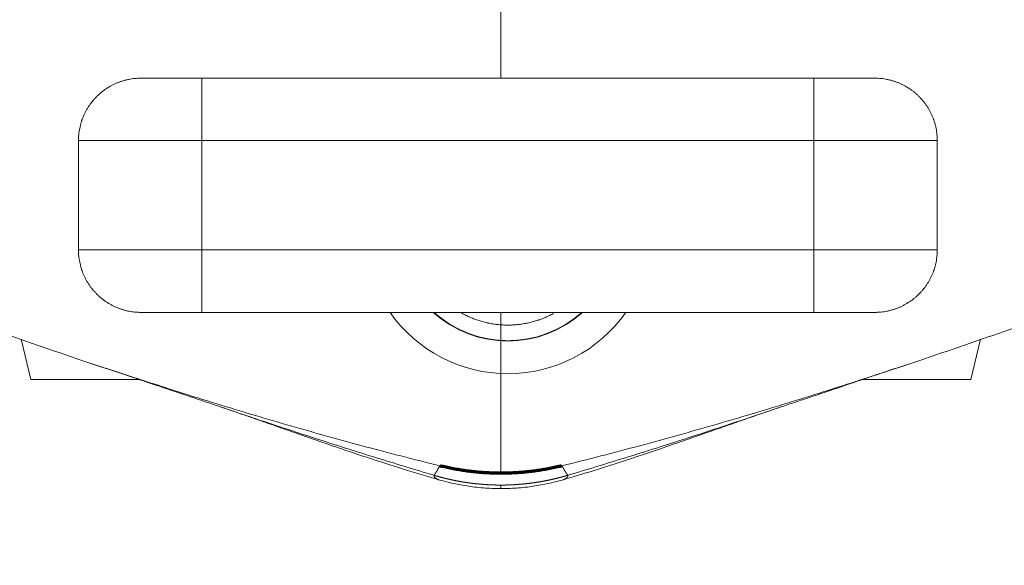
# Model space of a CAD drawing. Header units: millimetres. Extents: x 0 to 594, y 0 to 420.
# Tile 625 of 656: x 482 to 514, y 103 to 120. Entities that reach past the tile are written whole.
import ezdxf

# ---------------------------------------------------------------- set-up
doc = ezdxf.new("R2010")
doc.units = ezdxf.units.MM
doc.layers.add('1', color=7, linetype='Continuous', true_color=0xffffff)
doc.styles.add('Arial Unicode MS', font='txt')
doc.dimstyles.get("Standard").update_dxf_attribs({"dimtxt": 0.18, "dimasz": 0.18, "dimexe": 0.18, "dimexo": 0.0625, "dimgap": 0.09, "dimtad": 0, "dimtih": 1, "dimtoh": 1, "dimdec": 4, "dimzin": 0, "dimdsep": 46, "dimtxsty": 'Standard', "dimcen": 0.09, "dimadec": 0, "dimazin": 0, "dimtfac": 1, "dimtdec": 4, "dimtofl": 0, "dimtmove": 0, "dimatfit": 3, "dimfxl": 0, "dimtolj": 1, "dimtzin": 0, "dimarcsym": 0})

# ---------------------------------------------------------------- blocks, each defined once
blk = doc.blocks.new('_U3')
at = {"layer": '1', "color": 18, "lineweight": 13}
for p, q in [((470.496, 121.008), (470.496, 90.142)), ((525.13, 121.008), (525.13, 90.142)), ((470.496, 92.142), (487.161, 92.142)), ((525.13, 92.142), (508.465, 92.142))]:
    blk.add_line(p, q, dxfattribs=at)
at = {"layer": '1', "color": 18}
for points in [[(470.496, 92.142), (473.996, 93.079), (473.996, 91.204)], [(525.13, 92.142), (521.63, 91.204), (521.63, 93.079)]]:
    blk.add_solid(points, dxfattribs=at)
at = {"layer": '1', "color": 18, "linetype": 'Continuous', "lineweight": 13, "char_height": 2.5, "attachment_point": 7, "line_spacing_factor": 1.047437, "style": 'Arial Unicode MS'}
for s, insert in [('\\fArial Unicode MS|b0|i0;\\W1.0000;1.09', (488.793, 90.259)), ('\\fArial Unicode MS|b0|i0;\\W1.0000;CTRS', (497.841, 90.259)), ('\\fArial Unicode MS|b0|i0;\\W1.0000;AFT TIE DOWNS', (484.455, 85.214))]:
    blk.add_mtext(s, dxfattribs=dict(at, insert=insert))

msp = doc.modelspace()

# ---------------------------------------------------------------- linework, layer by layer
at = {"layer": '1', "color": 155, "linetype": 'Continuous', "lineweight": 18}
for p, q in [((497.813, 130.642), (497.813, 118.244)), ((486.288, 118.244), (488.237, 118.244)), ((488.237, 118.244), (507.837, 118.244)), ((507.837, 118.244), (509.786, 118.244)), ((484.287, 112.744), (484.287, 116.244)), ((511.787, 116.244), (511.787, 112.744)), ((488.237, 110.744), (486.288, 110.744)), ((507.837, 110.744), (488.237, 110.744)), ((497.813, 110.744), (497.813, 105.59)), ((509.786, 110.744), (507.837, 110.744)), ((482.453, 109.891), (482.763, 108.593)), ((513.173, 109.891), (512.863, 108.593)), ((484.43, 109.196), (484.428, 109.189)), ((484.428, 109.189), (485.958, 108.69)), ((509.668, 108.69), (511.198, 109.189)), ((511.198, 109.189), (511.196, 109.196)), ((486.237, 108.593), (482.763, 108.593)), ((509.39, 108.593), (512.863, 108.593)), ((495.816, 105.385), (495.817, 105.385)), ((499.812, 105.386), (499.81, 105.385))]:
    msp.add_line(p, q, dxfattribs=at)
at = {"layer": '1', "color": 155, "linetype": 'Continuous', "lineweight": 13}
for p, q in [((488.237, 118.244), (488.237, 116.244)), ((507.837, 118.244), (507.837, 116.244)), ((484.287, 116.244), (488.237, 116.244)), ((507.837, 116.244), (488.237, 116.244)), ((488.237, 116.244), (488.237, 112.744)), ((511.787, 116.244), (507.837, 116.244)), ((507.837, 112.744), (507.837, 116.244)), ((484.287, 112.744), (488.237, 112.744)), ((488.237, 112.744), (507.837, 112.744)), ((488.237, 110.744), (488.237, 112.744)), ((511.787, 112.744), (507.837, 112.744)), ((507.837, 112.744), (507.837, 110.744))]:
    msp.add_line(p, q, dxfattribs=at)
at = {"layer": '1', "color": 155, "linetype": 'Continuous', "lineweight": 18}
msp.add_arc((498.037, 113.387), 4.608, 215.0044, 324.9956, dxfattribs=at)
at = {"layer": '1', "color": 155, "linetype": 'Continuous', "lineweight": 13}
for radius, start, end in [(3.563, 227.8912, 312.1088), (3.55, 228.1106, 311.8894)]:
    msp.add_arc((498.037, 113.387), radius, start, end, dxfattribs=at)
at = {"layer": '1', "color": 155, "linetype": 'Continuous', "lineweight": 18}
for points, knots in [([(484.287, 116.244), (484.287, 116.277), (484.289, 116.343), (484.296, 116.441), (484.308, 116.538), (484.325, 116.634), (484.346, 116.729), (484.363, 116.792), (484.378, 116.839), (484.385, 116.863), (484.393, 116.886), (484.398, 116.902), (484.401, 116.91), (484.415, 116.949), (484.439, 117.01), (484.478, 117.1), (484.522, 117.187), (484.571, 117.272), (484.623, 117.354), (484.661, 117.408), (484.69, 117.448), (484.7, 117.461), (484.715, 117.48), (484.72, 117.487), (484.73, 117.5), (484.756, 117.532), (484.805, 117.588), (484.872, 117.659), (484.943, 117.726), (485.017, 117.79), (485.094, 117.85), (485.148, 117.888), (485.189, 117.915), (485.202, 117.924), (485.223, 117.937), (485.23, 117.942), (485.244, 117.95), (485.279, 117.972), (485.344, 118.008), (485.431, 118.052), (485.52, 118.092), (485.611, 118.127), (485.704, 118.158), (485.768, 118.175), (485.815, 118.187), (485.831, 118.191), (485.864, 118.199), (485.88, 118.202), (485.928, 118.212), (485.993, 118.223), (486.091, 118.235), (486.156, 118.24), (486.205, 118.242), (486.23, 118.243), (486.259, 118.244), (486.272, 118.244), (486.278, 118.244), (486.28, 118.244), (486.281, 118.244), (486.281, 118.244), (486.281, 118.244), (486.284, 118.244), (486.286, 118.244), (486.288, 118.244)], [0, 0, 0, 0, 0.03125, 0.0625, 0.09375, 0.125, 0.15625, 0.1875, 0.1875, 0.203125, 0.210937, 0.210937, 0.21875, 0.21875, 0.25, 0.28125, 0.3125, 0.34375, 0.375, 0.40625, 0.40625, 0.421875, 0.421875, 0.429687, 0.429687, 0.4375, 0.46875, 0.5, 0.53125, 0.5625, 0.59375, 0.625, 0.625, 0.640625, 0.640625, 0.648437, 0.648437, 0.65625, 0.6875, 0.71875, 0.75, 0.78125, 0.8125, 0.84375, 0.84375, 0.859375, 0.859375, 0.875, 0.875, 0.90625, 0.9375, 0.96875, 0.96875, 0.984375, 0.992187, 0.996094, 0.99707, 0.997559, 0.997803, 0.997803, 0.998047, 0.998047, 1, 1, 1, 1]), ([(509.786, 118.244), (509.788, 118.244), (509.79, 118.244), (509.793, 118.244), (509.793, 118.244), (509.794, 118.244), (509.794, 118.244), (509.796, 118.244), (509.802, 118.244), (509.815, 118.244), (509.844, 118.243), (509.869, 118.242), (509.918, 118.24), (509.983, 118.235), (510.081, 118.223), (510.146, 118.212), (510.194, 118.202), (510.211, 118.199), (510.243, 118.191), (510.259, 118.187), (510.307, 118.175), (510.37, 118.158), (510.463, 118.127), (510.554, 118.092), (510.643, 118.052), (510.731, 118.008), (510.795, 117.972), (510.83, 117.95), (510.844, 117.942), (510.851, 117.937), (510.872, 117.924), (510.886, 117.915), (510.927, 117.888), (510.98, 117.85), (511.057, 117.79), (511.131, 117.726), (511.202, 117.659), (511.27, 117.588), (511.318, 117.532), (511.344, 117.5), (511.354, 117.487), (511.359, 117.48), (511.374, 117.461), (511.384, 117.448), (511.414, 117.408), (511.451, 117.354), (511.504, 117.272), (511.552, 117.187), (511.596, 117.1), (511.635, 117.01), (511.659, 116.949), (511.673, 116.91), (511.676, 116.902), (511.681, 116.886), (511.689, 116.863), (511.696, 116.839), (511.711, 116.792), (511.728, 116.729), (511.75, 116.634), (511.766, 116.538), (511.778, 116.441), (511.785, 116.343), (511.787, 116.277), (511.787, 116.244)], [0, 0, 0, 0, 0.001953, 0.001953, 0.002197, 0.002197, 0.002441, 0.00293, 0.003906, 0.007813, 0.015625, 0.03125, 0.03125, 0.0625, 0.09375, 0.125, 0.125, 0.140625, 0.140625, 0.15625, 0.15625, 0.1875, 0.21875, 0.25, 0.28125, 0.3125, 0.34375, 0.351563, 0.351563, 0.359375, 0.359375, 0.375, 0.375, 0.40625, 0.4375, 0.46875, 0.5, 0.53125, 0.5625, 0.570313, 0.570313, 0.578125, 0.578125, 0.59375, 0.59375, 0.625, 0.65625, 0.6875, 0.71875, 0.75, 0.78125, 0.78125, 0.789063, 0.789063, 0.796875, 0.8125, 0.8125, 0.84375, 0.875, 0.90625, 0.9375, 0.96875, 1, 1, 1, 1]), ([(484.43, 109.196), (483.455, 109.523), (482.482, 109.858), (480.542, 110.542), (479.575, 110.89), (478.127, 111.421), (477.644, 111.599), (476.681, 111.958), (476.2, 112.139), (475.238, 112.504), (474.758, 112.687), (473.798, 113.055), (473.319, 113.24), (471.881, 113.798), (470.924, 114.174), (469.489, 114.74), (469.011, 114.929), (468.055, 115.308), (467.578, 115.498), (466.861, 115.784), (466.622, 115.879), (466.145, 116.07), (465.906, 116.165), (465.19, 116.451), (464.713, 116.642), (463.281, 117.215), (462.326, 117.596), (461.37, 117.977)], [0, 0, 0, 0, 0.125, 0.125, 0.25, 0.25, 0.3125, 0.3125, 0.375, 0.375, 0.4375, 0.4375, 0.5, 0.5, 0.625, 0.625, 0.6875, 0.6875, 0.75, 0.75, 0.78125, 0.78125, 0.8125, 0.8125, 0.875, 0.875, 1, 1, 1, 1]), ([(511.196, 109.196), (512.171, 109.523), (513.144, 109.858), (515.084, 110.542), (516.051, 110.89), (517.499, 111.421), (517.981, 111.599), (518.945, 111.958), (519.426, 112.139), (520.387, 112.504), (520.868, 112.687), (521.828, 113.055), (522.307, 113.24), (523.745, 113.798), (524.702, 114.174), (526.137, 114.74), (526.615, 114.929), (527.571, 115.308), (528.048, 115.498), (528.765, 115.784), (529.003, 115.879), (529.481, 116.07), (529.72, 116.165), (530.436, 116.451), (530.913, 116.642), (532.345, 117.215), (533.3, 117.596), (534.255, 117.977)], [0, 0, 0, 0, 0.125, 0.125, 0.25, 0.25, 0.3125, 0.3125, 0.375, 0.375, 0.4375, 0.4375, 0.5, 0.5, 0.625, 0.625, 0.6875, 0.6875, 0.75, 0.75, 0.78125, 0.78125, 0.8125, 0.8125, 0.875, 0.875, 1, 1, 1, 1]), ([(486.288, 110.744), (486.286, 110.744), (486.284, 110.744), (486.281, 110.744), (486.281, 110.744), (486.281, 110.744), (486.28, 110.744), (486.278, 110.744), (486.272, 110.744), (486.259, 110.744), (486.23, 110.745), (486.205, 110.745), (486.156, 110.748), (486.091, 110.753), (485.993, 110.765), (485.928, 110.776), (485.88, 110.786), (485.864, 110.789), (485.831, 110.796), (485.815, 110.8), (485.768, 110.812), (485.704, 110.83), (485.611, 110.861), (485.52, 110.896), (485.431, 110.935), (485.344, 110.98), (485.279, 111.016), (485.244, 111.037), (485.23, 111.046), (485.223, 111.05), (485.202, 111.064), (485.189, 111.073), (485.148, 111.1), (485.094, 111.138), (485.017, 111.198), (484.943, 111.262), (484.872, 111.329), (484.805, 111.4), (484.756, 111.456), (484.73, 111.488), (484.72, 111.501), (484.715, 111.508), (484.7, 111.527), (484.69, 111.54), (484.661, 111.58), (484.623, 111.633), (484.571, 111.716), (484.522, 111.801), (484.478, 111.888), (484.439, 111.978), (484.415, 112.039), (484.401, 112.078), (484.398, 112.086), (484.393, 112.101), (484.385, 112.125), (484.378, 112.148), (484.363, 112.195), (484.346, 112.259), (484.325, 112.354), (484.308, 112.45), (484.296, 112.547), (484.289, 112.645), (484.287, 112.711), (484.287, 112.744)], [0, 0, 0, 0, 0.001953, 0.001953, 0.002197, 0.002197, 0.002441, 0.00293, 0.003906, 0.007812, 0.015625, 0.03125, 0.03125, 0.0625, 0.09375, 0.125, 0.125, 0.140625, 0.140625, 0.15625, 0.15625, 0.1875, 0.21875, 0.25, 0.28125, 0.3125, 0.34375, 0.351562, 0.351562, 0.359375, 0.359375, 0.375, 0.375, 0.40625, 0.4375, 0.46875, 0.5, 0.53125, 0.5625, 0.570312, 0.570312, 0.578125, 0.578125, 0.59375, 0.59375, 0.625, 0.65625, 0.6875, 0.71875, 0.75, 0.78125, 0.78125, 0.789062, 0.789062, 0.796875, 0.8125, 0.8125, 0.84375, 0.875, 0.90625, 0.9375, 0.96875, 1, 1, 1, 1]), ([(511.787, 112.744), (511.787, 112.711), (511.785, 112.645), (511.778, 112.547), (511.766, 112.45), (511.75, 112.354), (511.728, 112.259), (511.711, 112.195), (511.696, 112.148), (511.689, 112.125), (511.681, 112.101), (511.676, 112.086), (511.673, 112.078), (511.659, 112.039), (511.635, 111.978), (511.596, 111.888), (511.552, 111.801), (511.504, 111.716), (511.451, 111.633), (511.414, 111.58), (511.384, 111.54), (511.374, 111.527), (511.359, 111.508), (511.354, 111.501), (511.344, 111.488), (511.318, 111.456), (511.27, 111.4), (511.202, 111.329), (511.131, 111.262), (511.057, 111.198), (510.98, 111.138), (510.927, 111.1), (510.886, 111.073), (510.872, 111.064), (510.851, 111.05), (510.844, 111.046), (510.83, 111.037), (510.795, 111.016), (510.731, 110.98), (510.643, 110.935), (510.554, 110.896), (510.463, 110.861), (510.37, 110.83), (510.307, 110.812), (510.259, 110.8), (510.243, 110.796), (510.211, 110.789), (510.194, 110.786), (510.146, 110.776), (510.081, 110.765), (509.983, 110.753), (509.918, 110.748), (509.869, 110.745), (509.844, 110.745), (509.815, 110.744), (509.802, 110.744), (509.796, 110.744), (509.794, 110.744), (509.794, 110.744), (509.793, 110.744), (509.793, 110.744), (509.79, 110.744), (509.788, 110.744), (509.786, 110.744)], [0, 0, 0, 0, 0.03125, 0.0625, 0.09375, 0.125, 0.15625, 0.1875, 0.1875, 0.203125, 0.210938, 0.210938, 0.21875, 0.21875, 0.25, 0.28125, 0.3125, 0.34375, 0.375, 0.40625, 0.40625, 0.421875, 0.421875, 0.429688, 0.429688, 0.4375, 0.46875, 0.5, 0.53125, 0.5625, 0.59375, 0.625, 0.625, 0.640625, 0.640625, 0.648438, 0.648438, 0.65625, 0.6875, 0.71875, 0.75, 0.78125, 0.8125, 0.84375, 0.84375, 0.859375, 0.859375, 0.875, 0.875, 0.90625, 0.9375, 0.96875, 0.96875, 0.984375, 0.992187, 0.996094, 0.99707, 0.997559, 0.997803, 0.997803, 0.998047, 0.998047, 1, 1, 1, 1]), ([(485.782, 108.751), (485.715, 108.773), (485.596, 108.812), (485.489, 108.848), (485.464, 108.856), (485.509, 108.842), (485.626, 108.801), (485.811, 108.737), (486.045, 108.658), (486.306, 108.569), (486.471, 108.513), (486.655, 108.451), (486.876, 108.376), (487.136, 108.287), (487.432, 108.188), (487.748, 108.083), (488.088, 107.968), (488.437, 107.852), (488.669, 107.774), (488.784, 107.736)], [0, 0, 0, 0, 0.070211, 0.148062, 0.223753, 0.291788, 0.349662, 0.397482, 0.435435, 0.452674, 0.47507, 0.50305, 0.536631, 0.590133, 0.653617, 0.727091, 0.810566, 0.904041, 1, 1, 1, 1]), ([(506.835, 107.733), (506.91, 107.758), (507.062, 107.809), (507.294, 107.886), (507.52, 107.961), (507.732, 108.032), (507.929, 108.098), (508.102, 108.156), (508.251, 108.206), (508.375, 108.248), (508.481, 108.284), (508.674, 108.35), (508.879, 108.419), (509.083, 108.488), (509.276, 108.554), (509.454, 108.614), (509.647, 108.68), (509.834, 108.744), (509.926, 108.777), (509.96, 108.787), (509.923, 108.775), (509.858, 108.753), (509.816, 108.74)], [0, 0, 0, 0, 0.096047, 0.189344, 0.271483, 0.342464, 0.402293, 0.450981, 0.480195, 0.503164, 0.519914, 0.531261, 0.558062, 0.594194, 0.623496, 0.65698, 0.694653, 0.737848, 0.789928, 0.851165, 0.921638, 1, 1, 1, 1]), ([(495.859, 105.829), (495.025, 106.035), (494.193, 106.25), (492.949, 106.585), (492.535, 106.699), (491.914, 106.873), (491.708, 106.931), (491.295, 107.048), (490.882, 107.167), (490.367, 107.318), (490.058, 107.409), (489.904, 107.455), (489.852, 107.471), (489.749, 107.501), (489.492, 107.578), (489.235, 107.656), (488.825, 107.782), (488.619, 107.845), (487.594, 108.163), (486.775, 108.423), (485.958, 108.69)], [0, 0, 0, 0, 0.25, 0.25, 0.375, 0.375, 0.4375, 0.4375, 0.5, 0.5625, 0.59375, 0.59375, 0.609375, 0.609375, 0.625, 0.6875, 0.6875, 0.75, 0.75, 1, 1, 1, 1]), ([(486.87, 108.395), (486.669, 108.46), (486.391, 108.55), (486.162, 108.626), (486.088, 108.65)], [0, 0, 0, 0, 0.650677, 1, 1, 1, 1]), ([(499.767, 105.829), (500.601, 106.035), (501.433, 106.25), (502.677, 106.585), (503.091, 106.699), (503.712, 106.873), (503.918, 106.931), (504.331, 107.048), (504.744, 107.167), (505.259, 107.318), (505.568, 107.409), (505.722, 107.455), (505.774, 107.471), (505.877, 107.501), (506.134, 107.578), (506.391, 107.656), (506.801, 107.782), (507.007, 107.845), (508.032, 108.163), (508.851, 108.423), (509.668, 108.69)], [0, 0, 0, 0, 0.25, 0.25, 0.375, 0.375, 0.4375, 0.4375, 0.5, 0.5625, 0.59375, 0.59375, 0.609375, 0.609375, 0.625, 0.6875, 0.6875, 0.75, 0.75, 1, 1, 1, 1]), ([(488.869, 107.707), (488.962, 107.675), (489.159, 107.607), (489.485, 107.496), (489.851, 107.368), (490.284, 107.218), (490.8, 107.036), (491.415, 106.819), (492.073, 106.591), (492.765, 106.352), (493.489, 106.11), (494.356, 105.828), (495.132, 105.584), (495.667, 105.43), (495.797, 105.394)], [0, 0, 0, 0, 0.104244, 0.201959, 0.292432, 0.376226, 0.478549, 0.571362, 0.656004, 0.733781, 0.805962, 0.873781, 0.969847, 1, 1, 1, 1]), ([(499.831, 105.393), (499.929, 105.421), (500.401, 105.556), (501.228, 105.815), (502.287, 106.159), (503.177, 106.464), (503.923, 106.723), (504.548, 106.943), (505.147, 107.151), (505.716, 107.35), (506.241, 107.53), (506.587, 107.649), (506.757, 107.707)], [0, 0, 0, 0, 0.028238, 0.135821, 0.249048, 0.370887, 0.458418, 0.552078, 0.652826, 0.761631, 0.878547, 1, 1, 1, 1]), ([(497.813, 105.214), (497.81, 105.214), (497.803, 105.214), (497.793, 105.214), (497.783, 105.214), (497.773, 105.214), (497.764, 105.214), (497.754, 105.214), (497.744, 105.214), (497.734, 105.214), (497.724, 105.214), (497.714, 105.214), (497.704, 105.214), (497.694, 105.215), (497.684, 105.215), (497.675, 105.215), (497.665, 105.215), (497.655, 105.215), (497.645, 105.216), (497.635, 105.216), (497.625, 105.216), (497.615, 105.216), (497.605, 105.217), (497.595, 105.217), (497.585, 105.217), (497.576, 105.217), (497.566, 105.218), (497.556, 105.218), (497.546, 105.218), (497.536, 105.219), (497.526, 105.219), (497.516, 105.22), (497.506, 105.22), (497.496, 105.22), (497.486, 105.221), (497.476, 105.221), (497.466, 105.222), (497.456, 105.222), (497.447, 105.223), (497.437, 105.223), (497.427, 105.224), (497.417, 105.224), (497.407, 105.225), (497.397, 105.225), (497.387, 105.226), (497.377, 105.226), (497.367, 105.227), (497.357, 105.228), (497.347, 105.228), (497.337, 105.229), (497.327, 105.229), (497.317, 105.23), (497.307, 105.231), (497.298, 105.231), (497.288, 105.232), (497.278, 105.233), (497.268, 105.234), (497.258, 105.234), (497.248, 105.235), (497.238, 105.236), (497.228, 105.237), (497.218, 105.237), (497.208, 105.238), (497.198, 105.239), (497.188, 105.24), (497.178, 105.241), (497.168, 105.241), (497.158, 105.242), (497.148, 105.243), (497.138, 105.244), (497.129, 105.245), (497.119, 105.246), (497.109, 105.247), (497.099, 105.248), (497.089, 105.249), (497.079, 105.25), (497.069, 105.251), (497.059, 105.252), (497.049, 105.253), (497.039, 105.254), (497.029, 105.255), (497.019, 105.256), (497.009, 105.257), (496.999, 105.258), (496.989, 105.259), (496.979, 105.26), (496.969, 105.261), (496.959, 105.262), (496.95, 105.264), (496.94, 105.265), (496.93, 105.266), (496.92, 105.267), (496.91, 105.268), (496.9, 105.269), (496.89, 105.271), (496.88, 105.272), (496.87, 105.273), (496.86, 105.274), (496.85, 105.276), (496.84, 105.277), (496.83, 105.278), (496.82, 105.28), (496.81, 105.281), (496.8, 105.282), (496.79, 105.284), (496.781, 105.285), (496.771, 105.286), (496.761, 105.288), (496.751, 105.289), (496.741, 105.291), (496.731, 105.292), (496.721, 105.294), (496.711, 105.295), (496.701, 105.297), (496.691, 105.298), (496.681, 105.3), (496.671, 105.301), (496.661, 105.303), (496.652, 105.304), (496.642, 105.306), (496.632, 105.307), (496.622, 105.309), (496.612, 105.31), (496.602, 105.312), (496.592, 105.314), (496.582, 105.315), (496.572, 105.317), (496.562, 105.319), (496.552, 105.32), (496.542, 105.322), (496.533, 105.324), (496.523, 105.326), (496.513, 105.327), (496.503, 105.329), (496.493, 105.331), (496.483, 105.333), (496.473, 105.334), (496.463, 105.336), (496.453, 105.338), (496.443, 105.34), (496.434, 105.342), (496.424, 105.343), (496.414, 105.345), (496.404, 105.347), (496.394, 105.349), (496.384, 105.351), (496.374, 105.353), (496.364, 105.355), (496.355, 105.357), (496.345, 105.359), (496.335, 105.361), (496.325, 105.363), (496.315, 105.365), (496.305, 105.367), (496.295, 105.369), (496.285, 105.371), (496.276, 105.373), (496.266, 105.375), (496.256, 105.377), (496.246, 105.379), (496.236, 105.381), (496.226, 105.383), (496.217, 105.386), (496.207, 105.388), (496.197, 105.39), (496.187, 105.392), (496.177, 105.394), (496.167, 105.396), (496.158, 105.399), (496.148, 105.401), (496.138, 105.403), (496.128, 105.405), (496.118, 105.408), (496.108, 105.41), (496.099, 105.412), (496.089, 105.415), (496.079, 105.417), (496.069, 105.419), (496.059, 105.422), (496.05, 105.424), (496.04, 105.426), (496.03, 105.429), (496.02, 105.431), (496.01, 105.434), (496.001, 105.436), (495.991, 105.438), (495.981, 105.441), (495.971, 105.443), (495.962, 105.446), (495.952, 105.448), (495.942, 105.451), (495.932, 105.453), (495.922, 105.456), (495.913, 105.458), (495.903, 105.461), (495.893, 105.464), (495.883, 105.466), (495.874, 105.469), (495.864, 105.471), (495.854, 105.474), (495.844, 105.477), (495.835, 105.479), (495.825, 105.482), (495.815, 105.485), (495.806, 105.487), (495.796, 105.49), (495.786, 105.493), (495.776, 105.495), (495.767, 105.498), (495.757, 105.501), (495.747, 105.504), (495.738, 105.507), (495.728, 105.509), (495.718, 105.512), (495.709, 105.515), (495.699, 105.518), (495.689, 105.521), (495.68, 105.524), (495.673, 105.525), (495.67, 105.526)], [0, 0, 0, 0, 0.004542, 0.009086, 0.01363, 0.018175, 0.022721, 0.027268, 0.031816, 0.036365, 0.040915, 0.045465, 0.050017, 0.054569, 0.059122, 0.063676, 0.068231, 0.072786, 0.077343, 0.0819, 0.086458, 0.091017, 0.095577, 0.100138, 0.1047, 0.109262, 0.113825, 0.118389, 0.122954, 0.127519, 0.132086, 0.136653, 0.141221, 0.14579, 0.150359, 0.154929, 0.1595, 0.164072, 0.168645, 0.173218, 0.177792, 0.182367, 0.186943, 0.191519, 0.196096, 0.200674, 0.205253, 0.209832, 0.214412, 0.218993, 0.223574, 0.228157, 0.232739, 0.237323, 0.241907, 0.246492, 0.251078, 0.255664, 0.260252, 0.264839, 0.269428, 0.274017, 0.278607, 0.283197, 0.287788, 0.29238, 0.296972, 0.301565, 0.306159, 0.310753, 0.315348, 0.319944, 0.32454, 0.329137, 0.333734, 0.338332, 0.342931, 0.34753, 0.35213, 0.35673, 0.361331, 0.365933, 0.370535, 0.375138, 0.379741, 0.384345, 0.38895, 0.393555, 0.39816, 0.402766, 0.407373, 0.41198, 0.416588, 0.421196, 0.425805, 0.430415, 0.435025, 0.439635, 0.444246, 0.448857, 0.453469, 0.458082, 0.462695, 0.467308, 0.471922, 0.476536, 0.481151, 0.485767, 0.490383, 0.494999, 0.499616, 0.504233, 0.508851, 0.513469, 0.518087, 0.522706, 0.527326, 0.531946, 0.536566, 0.541187, 0.545808, 0.550429, 0.555051, 0.559674, 0.564296, 0.56892, 0.573543, 0.578167, 0.582791, 0.587416, 0.592041, 0.596667, 0.601293, 0.605919, 0.610545, 0.615172, 0.619799, 0.624427, 0.629055, 0.633683, 0.638312, 0.642941, 0.64757, 0.6522, 0.656829, 0.66146, 0.66609, 0.670721, 0.675352, 0.679983, 0.684615, 0.689247, 0.693879, 0.698512, 0.703145, 0.707778, 0.712411, 0.717044, 0.721678, 0.726312, 0.730947, 0.735581, 0.740216, 0.744851, 0.749486, 0.754122, 0.758757, 0.763393, 0.768029, 0.772666, 0.777302, 0.781939, 0.786576, 0.791213, 0.79585, 0.800487, 0.805125, 0.809763, 0.814401, 0.819039, 0.823677, 0.828315, 0.832954, 0.837592, 0.842231, 0.84687, 0.851509, 0.856148, 0.860788, 0.865427, 0.870067, 0.874706, 0.879346, 0.883986, 0.888626, 0.893266, 0.897906, 0.902546, 0.907186, 0.911827, 0.916467, 0.921107, 0.925748, 0.930389, 0.935029, 0.93967, 0.94431, 0.948951, 0.953592, 0.958233, 0.962873, 0.967514, 0.972155, 0.976796, 0.981437, 0.986078, 0.990718, 0.995359, 1, 1, 1, 1]), ([(495.816, 105.385), (495.937, 105.348), (496.206, 105.28), (496.677, 105.186), (497.198, 105.118), (497.615, 105.103), (497.825, 105.1)], [0, 0, 0, 0, 0.309636, 0.576568, 0.804676, 1, 1, 1, 1]), ([(499.956, 105.526), (499.953, 105.525), (499.946, 105.524), (499.937, 105.521), (499.927, 105.518), (499.917, 105.515), (499.908, 105.512), (499.898, 105.509), (499.888, 105.507), (499.878, 105.504), (499.869, 105.501), (499.859, 105.498), (499.849, 105.495), (499.84, 105.493), (499.83, 105.49), (499.82, 105.487), (499.811, 105.485), (499.801, 105.482), (499.791, 105.479), (499.781, 105.477), (499.772, 105.474), (499.762, 105.471), (499.752, 105.469), (499.742, 105.466), (499.733, 105.464), (499.723, 105.461), (499.713, 105.458), (499.703, 105.456), (499.694, 105.453), (499.684, 105.451), (499.674, 105.448), (499.664, 105.446), (499.655, 105.443), (499.645, 105.441), (499.635, 105.438), (499.625, 105.436), (499.615, 105.434), (499.606, 105.431), (499.596, 105.429), (499.586, 105.426), (499.576, 105.424), (499.566, 105.422), (499.557, 105.419), (499.547, 105.417), (499.537, 105.415), (499.527, 105.412), (499.517, 105.41), (499.508, 105.408), (499.498, 105.405), (499.488, 105.403), (499.478, 105.401), (499.468, 105.399), (499.459, 105.396), (499.449, 105.394), (499.439, 105.392), (499.429, 105.39), (499.419, 105.388), (499.409, 105.386), (499.399, 105.383), (499.39, 105.381), (499.38, 105.379), (499.37, 105.377), (499.36, 105.375), (499.35, 105.373), (499.34, 105.371), (499.331, 105.369), (499.321, 105.367), (499.311, 105.365), (499.301, 105.363), (499.291, 105.361), (499.281, 105.359), (499.271, 105.357), (499.261, 105.355), (499.252, 105.353), (499.242, 105.351), (499.232, 105.349), (499.222, 105.347), (499.212, 105.345), (499.202, 105.343), (499.192, 105.342), (499.182, 105.34), (499.172, 105.338), (499.163, 105.336), (499.153, 105.334), (499.143, 105.333), (499.133, 105.331), (499.123, 105.329), (499.113, 105.327), (499.103, 105.326), (499.093, 105.324), (499.083, 105.322), (499.073, 105.32), (499.064, 105.319), (499.054, 105.317), (499.044, 105.315), (499.034, 105.314), (499.024, 105.312), (499.014, 105.31), (499.004, 105.309), (498.994, 105.307), (498.984, 105.306), (498.974, 105.304), (498.964, 105.303), (498.955, 105.301), (498.945, 105.3), (498.935, 105.298), (498.925, 105.297), (498.915, 105.295), (498.905, 105.294), (498.895, 105.292), (498.885, 105.291), (498.875, 105.289), (498.865, 105.288), (498.855, 105.286), (498.845, 105.285), (498.835, 105.284), (498.825, 105.282), (498.815, 105.281), (498.806, 105.28), (498.796, 105.278), (498.786, 105.277), (498.776, 105.276), (498.766, 105.274), (498.756, 105.273), (498.746, 105.272), (498.736, 105.271), (498.726, 105.269), (498.716, 105.268), (498.706, 105.267), (498.696, 105.266), (498.686, 105.265), (498.676, 105.264), (498.666, 105.262), (498.656, 105.261), (498.646, 105.26), (498.637, 105.259), (498.627, 105.258), (498.617, 105.257), (498.607, 105.256), (498.597, 105.255), (498.587, 105.254), (498.577, 105.253), (498.567, 105.252), (498.557, 105.251), (498.547, 105.25), (498.537, 105.249), (498.527, 105.248), (498.517, 105.247), (498.507, 105.246), (498.497, 105.245), (498.487, 105.244), (498.477, 105.243), (498.467, 105.242), (498.458, 105.241), (498.448, 105.241), (498.438, 105.24), (498.428, 105.239), (498.418, 105.238), (498.408, 105.237), (498.398, 105.237), (498.388, 105.236), (498.378, 105.235), (498.368, 105.234), (498.358, 105.234), (498.348, 105.233), (498.338, 105.232), (498.328, 105.231), (498.318, 105.231), (498.308, 105.23), (498.298, 105.229), (498.289, 105.229), (498.279, 105.228), (498.269, 105.228), (498.259, 105.227), (498.249, 105.226), (498.239, 105.226), (498.229, 105.225), (498.219, 105.225), (498.209, 105.224), (498.199, 105.224), (498.189, 105.223), (498.179, 105.223), (498.169, 105.222), (498.159, 105.222), (498.15, 105.221), (498.14, 105.221), (498.13, 105.22), (498.12, 105.22), (498.11, 105.22), (498.1, 105.219), (498.09, 105.219), (498.08, 105.218), (498.07, 105.218), (498.06, 105.218), (498.05, 105.217), (498.04, 105.217), (498.031, 105.217), (498.021, 105.217), (498.011, 105.216), (498.001, 105.216), (497.991, 105.216), (497.981, 105.216), (497.971, 105.215), (497.961, 105.215), (497.951, 105.215), (497.941, 105.215), (497.932, 105.215), (497.922, 105.214), (497.912, 105.214), (497.902, 105.214), (497.892, 105.214), (497.882, 105.214), (497.872, 105.214), (497.862, 105.214), (497.852, 105.214), (497.843, 105.214), (497.833, 105.214), (497.823, 105.214), (497.816, 105.214), (497.813, 105.214)], [0, 0, 0, 0, 0.004641, 0.009282, 0.013922, 0.018563, 0.023204, 0.027845, 0.032486, 0.037127, 0.041767, 0.046408, 0.051049, 0.05569, 0.06033, 0.064971, 0.069611, 0.074252, 0.078893, 0.083533, 0.088173, 0.092814, 0.097454, 0.102094, 0.106734, 0.111374, 0.116014, 0.120654, 0.125294, 0.129933, 0.134573, 0.139212, 0.143852, 0.148491, 0.15313, 0.157769, 0.162408, 0.167046, 0.171685, 0.176323, 0.180961, 0.185599, 0.190237, 0.194875, 0.199513, 0.20415, 0.208787, 0.213424, 0.218061, 0.222698, 0.227334, 0.231971, 0.236607, 0.241243, 0.245878, 0.250514, 0.255149, 0.259784, 0.264419, 0.269053, 0.273688, 0.278322, 0.282956, 0.287589, 0.292222, 0.296855, 0.301488, 0.306121, 0.310753, 0.315385, 0.320017, 0.324648, 0.329279, 0.33391, 0.33854, 0.343171, 0.3478, 0.35243, 0.357059, 0.361688, 0.366317, 0.370945, 0.375573, 0.380201, 0.384828, 0.389455, 0.394081, 0.398707, 0.403333, 0.407959, 0.412584, 0.417209, 0.421833, 0.426457, 0.43108, 0.435704, 0.440326, 0.444949, 0.449571, 0.454192, 0.458813, 0.463434, 0.468054, 0.472674, 0.477294, 0.481913, 0.486531, 0.491149, 0.495767, 0.500384, 0.505001, 0.509617, 0.514233, 0.518849, 0.523464, 0.528078, 0.532692, 0.537305, 0.541918, 0.546531, 0.551143, 0.555754, 0.560365, 0.564975, 0.569585, 0.574195, 0.578804, 0.583412, 0.58802, 0.592627, 0.597234, 0.60184, 0.606445, 0.61105, 0.615655, 0.620259, 0.624862, 0.629465, 0.634067, 0.638669, 0.64327, 0.64787, 0.65247, 0.657069, 0.661668, 0.666266, 0.670863, 0.67546, 0.680056, 0.684652, 0.689247, 0.693841, 0.698435, 0.703028, 0.70762, 0.712212, 0.716803, 0.721393, 0.725983, 0.730572, 0.735161, 0.739748, 0.744336, 0.748922, 0.753508, 0.758093, 0.762677, 0.767261, 0.771843, 0.776426, 0.781007, 0.785588, 0.790168, 0.794747, 0.799326, 0.803904, 0.808481, 0.813057, 0.817633, 0.822208, 0.826782, 0.831355, 0.835928, 0.8405, 0.845071, 0.849641, 0.85421, 0.858779, 0.863347, 0.867914, 0.872481, 0.877046, 0.881611, 0.886175, 0.890738, 0.8953, 0.899862, 0.904423, 0.908983, 0.913542, 0.9181, 0.922657, 0.927214, 0.931769, 0.936324, 0.940878, 0.945431, 0.949983, 0.954535, 0.959085, 0.963635, 0.968184, 0.972732, 0.977279, 0.981825, 0.98637, 0.990914, 0.995458, 1, 1, 1, 1]), ([(497.813, 105.1), (498.021, 105.103), (498.435, 105.118), (498.952, 105.187), (499.421, 105.28), (499.689, 105.348), (499.81, 105.385)], [0, 0, 0, 0, 0.194811, 0.422809, 0.689938, 1, 1, 1, 1])]:
    msp.add_open_spline(points, degree=3, knots=knots, dxfattribs=at)
at = {"layer": '1', "color": 155, "linetype": 'Continuous', "lineweight": 13}
for points, knots in [([(500.386, 110.725), (500.355, 110.697), (500.323, 110.67), (500.279, 110.634), (500.268, 110.625), (500.245, 110.607), (500.234, 110.598), (500.199, 110.571), (500.176, 110.553), (500.106, 110.501), (500.01, 110.434), (499.864, 110.341), (499.713, 110.256), (499.558, 110.178), (499.452, 110.13), (499.345, 110.086), (499.29, 110.065), (499.228, 110.043), (499.221, 110.04), (499.208, 110.035), (499.201, 110.033), (499.18, 110.026), (499.138, 110.012), (499.097, 109.998), (499.013, 109.973), (498.901, 109.942), (498.732, 109.904), (498.561, 109.874), (498.389, 109.853), (498.273, 109.844), (498.157, 109.838), (498.098, 109.837), (498.025, 109.837), (498.01, 109.837), (497.981, 109.837), (497.937, 109.838), (497.894, 109.84), (497.806, 109.844), (497.69, 109.852), (497.516, 109.874), (497.401, 109.894), (497.329, 109.908), (497.315, 109.911), (497.293, 109.916), (497.286, 109.917), (497.272, 109.92), (497.236, 109.928), (497.201, 109.937), (497.116, 109.958), (497.004, 109.989), (496.839, 110.044), (496.677, 110.106), (496.519, 110.176), (496.415, 110.228), (496.313, 110.283), (496.262, 110.312), (496.205, 110.346), (496.199, 110.35), (496.187, 110.357), (496.18, 110.361), (496.162, 110.373), (496.124, 110.396), (496.088, 110.42), (496.015, 110.468), (495.92, 110.535), (495.803, 110.626), (495.735, 110.684), (495.71, 110.706)], [0, 0, 0, 0, 0.024459, 0.024459, 0.032999, 0.032999, 0.041539, 0.041539, 0.058619, 0.058619, 0.092779, 0.126939, 0.161099, 0.195259, 0.229419, 0.229419, 0.263579, 0.263579, 0.267849, 0.267849, 0.272119, 0.272119, 0.280659, 0.297739, 0.297739, 0.331899, 0.366059, 0.400219, 0.434379, 0.468539, 0.468539, 0.502699, 0.502699, 0.511239, 0.511239, 0.519779, 0.536859, 0.536859, 0.571019, 0.605179, 0.639339, 0.639339, 0.647879, 0.647879, 0.652149, 0.652149, 0.656419, 0.673499, 0.673499, 0.707659, 0.741819, 0.775979, 0.810139, 0.844299, 0.844299, 0.878459, 0.878459, 0.882729, 0.882729, 0.886999, 0.886999, 0.895539, 0.912619, 0.912619, 0.946779, 0.980939, 1, 1, 1, 1]), ([(496.54, 110.73), (496.559, 110.719), (496.579, 110.708), (496.644, 110.673), (496.733, 110.628), (496.869, 110.568), (497.008, 110.514), (497.149, 110.468), (497.246, 110.441), (497.319, 110.423), (497.343, 110.417), (497.374, 110.41), (497.38, 110.408), (497.392, 110.406), (497.398, 110.404), (497.417, 110.401), (497.429, 110.398), (497.491, 110.386), (497.59, 110.369), (497.739, 110.35), (497.839, 110.343), (497.914, 110.339), (497.951, 110.338), (497.989, 110.337), (498.014, 110.337), (498.027, 110.337), (498.09, 110.337), (498.14, 110.338), (498.24, 110.343), (498.339, 110.351), (498.487, 110.369), (498.634, 110.395), (498.779, 110.427), (498.876, 110.454), (498.947, 110.476), (498.983, 110.487), (499.019, 110.499), (499.043, 110.507), (499.055, 110.511), (499.114, 110.533), (499.161, 110.551), (499.253, 110.589), (499.344, 110.63), (499.438, 110.677), (499.486, 110.703), (499.491, 110.706)], [0, 0, 0, 0, 0.022168, 0.022168, 0.070783, 0.119397, 0.168012, 0.216626, 0.265241, 0.265241, 0.289548, 0.289548, 0.295625, 0.295625, 0.301702, 0.301702, 0.313855, 0.313855, 0.36247, 0.411084, 0.459699, 0.459699, 0.484006, 0.496159, 0.496159, 0.508313, 0.508313, 0.556928, 0.556928, 0.605542, 0.654157, 0.702771, 0.751386, 0.8, 0.8, 0.824307, 0.836461, 0.836461, 0.848614, 0.848614, 0.897229, 0.897229, 0.945843, 0.994458, 1, 1, 1, 1]), ([(495.67, 105.526), (495.054, 105.71), (493.777, 106.099), (491.844, 106.713), (490.527, 107.148), (489.571, 107.468), (489.239, 107.581), (488.907, 107.694), (488.875, 107.705)], [0, 0, 0, 0, 0.269969, 0.561301, 0.852632, 0.852632, 0.985486, 1, 1, 1, 1]), ([(499.956, 105.526), (500.571, 105.71), (501.849, 106.099), (503.782, 106.713), (505.098, 107.148), (506.055, 107.468), (506.386, 107.58), (506.717, 107.693), (506.749, 107.704)], [0, 0, 0, 0, 0.270071, 0.561512, 0.852953, 0.852953, 0.985858, 1, 1, 1, 1]), ([(495.67, 105.526), (495.67, 105.526), (495.67, 105.527), (495.67, 105.527), (495.67, 105.527), (495.67, 105.527), (495.671, 105.528), (495.671, 105.528), (495.671, 105.528), (495.671, 105.529), (495.671, 105.529), (495.671, 105.529), (495.671, 105.529), (495.672, 105.53), (495.672, 105.53), (495.672, 105.53), (495.672, 105.53), (495.672, 105.531), (495.672, 105.531), (495.672, 105.531), (495.673, 105.531), (495.673, 105.532), (495.673, 105.532), (495.673, 105.532), (495.673, 105.532), (495.673, 105.533), (495.674, 105.533), (495.674, 105.533), (495.674, 105.533), (495.674, 105.534), (495.674, 105.534), (495.674, 105.534), (495.675, 105.534), (495.675, 105.535), (495.675, 105.535), (495.675, 105.535), (495.675, 105.535), (495.676, 105.536), (495.676, 105.536), (495.677, 105.537), (495.677, 105.538), (495.678, 105.538), (495.678, 105.539), (495.679, 105.54), (495.679, 105.54), (495.68, 105.541), (495.68, 105.542), (495.681, 105.543), (495.682, 105.543), (495.682, 105.544), (495.683, 105.545), (495.683, 105.546), (495.684, 105.547), (495.685, 105.547), (495.685, 105.548), (495.686, 105.549), (495.686, 105.55), (495.687, 105.551), (495.688, 105.551), (495.688, 105.552), (495.689, 105.553), (495.69, 105.554), (495.69, 105.555), (495.691, 105.556), (495.691, 105.556), (495.692, 105.557), (495.693, 105.558), (495.693, 105.559), (495.694, 105.56), (495.695, 105.561), (495.695, 105.562), (495.696, 105.563), (495.697, 105.563), (495.697, 105.564), (495.698, 105.565), (495.699, 105.566), (495.7, 105.567), (495.7, 105.568), (495.701, 105.569), (495.702, 105.57), (495.702, 105.571), (495.703, 105.572), (495.704, 105.573), (495.705, 105.574), (495.705, 105.575), (495.706, 105.576), (495.707, 105.577), (495.708, 105.578), (495.708, 105.579), (495.709, 105.58), (495.71, 105.581), (495.711, 105.582), (495.712, 105.583), (495.712, 105.584), (495.713, 105.586), (495.714, 105.587), (495.715, 105.588), (495.716, 105.589), (495.716, 105.59), (495.717, 105.591), (495.718, 105.592), (495.719, 105.593), (495.72, 105.595), (495.721, 105.596), (495.721, 105.597), (495.722, 105.598), (495.723, 105.599), (495.724, 105.601), (495.725, 105.602), (495.726, 105.603), (495.727, 105.604), (495.728, 105.606), (495.728, 105.607), (495.729, 105.608), (495.73, 105.61), (495.731, 105.611), (495.732, 105.613), (495.733, 105.614), (495.734, 105.615), (495.735, 105.617), (495.736, 105.618), (495.737, 105.62), (495.738, 105.621), (495.739, 105.623), (495.739, 105.624), (495.74, 105.626), (495.741, 105.627), (495.742, 105.629), (495.743, 105.63), (495.744, 105.632), (495.745, 105.633), (495.747, 105.635), (495.748, 105.637), (495.748, 105.638), (495.749, 105.639), (495.75, 105.641), (495.751, 105.643), (495.753, 105.645), (495.754, 105.648), (495.756, 105.651), (495.758, 105.653), (495.759, 105.656), (495.761, 105.659), (495.762, 105.662), (495.764, 105.664), (495.766, 105.667), (495.767, 105.67), (495.769, 105.673), (495.77, 105.676), (495.772, 105.679), (495.774, 105.682), (495.775, 105.684), (495.777, 105.687), (495.779, 105.69), (495.78, 105.693), (495.782, 105.696), (495.783, 105.699), (495.785, 105.702), (495.787, 105.705), (495.788, 105.708), (495.79, 105.711), (495.792, 105.714), (495.793, 105.717), (495.795, 105.72), (495.797, 105.723), (495.798, 105.726), (495.8, 105.729), (495.802, 105.732), (495.803, 105.735), (495.805, 105.738), (495.807, 105.741), (495.808, 105.744), (495.81, 105.747), (495.811, 105.75), (495.813, 105.753), (495.815, 105.756), (495.816, 105.759), (495.818, 105.762), (495.82, 105.765), (495.822, 105.768), (495.823, 105.771), (495.825, 105.774), (495.827, 105.777), (495.828, 105.78), (495.83, 105.783), (495.832, 105.785), (495.833, 105.788), (495.835, 105.791), (495.837, 105.794), (495.838, 105.796), (495.84, 105.799), (495.842, 105.802), (495.843, 105.804), (495.845, 105.807), (495.847, 105.81), (495.848, 105.812), (495.85, 105.815), (495.852, 105.817), (495.853, 105.82), (495.855, 105.822), (495.856, 105.825), (495.858, 105.827), (495.858, 105.828), (495.859, 105.828), (495.859, 105.829), (495.859, 105.829), (495.859, 105.829)], [0, 0, 0, 0, 0.001082, 0.002163, 0.003244, 0.004326, 0.005407, 0.006488, 0.007569, 0.00865, 0.009731, 0.010812, 0.011893, 0.012973, 0.014054, 0.015134, 0.016215, 0.017295, 0.018375, 0.019455, 0.020536, 0.021615, 0.022695, 0.023775, 0.024855, 0.025934, 0.027014, 0.028093, 0.029173, 0.030252, 0.031331, 0.03241, 0.03349, 0.034568, 0.035647, 0.036726, 0.037805, 0.038883, 0.042016, 0.045172, 0.048353, 0.051558, 0.054786, 0.058039, 0.061316, 0.064617, 0.067942, 0.071291, 0.074664, 0.078061, 0.081483, 0.084928, 0.088398, 0.091891, 0.095409, 0.09895, 0.102516, 0.106106, 0.10972, 0.113358, 0.11702, 0.120706, 0.124416, 0.128151, 0.131909, 0.135691, 0.139498, 0.143329, 0.147183, 0.151062, 0.154965, 0.158892, 0.162842, 0.166818, 0.170817, 0.17484, 0.178887, 0.182958, 0.187054, 0.191173, 0.195317, 0.199484, 0.203676, 0.207892, 0.212132, 0.216396, 0.220684, 0.224996, 0.229332, 0.233692, 0.238076, 0.242485, 0.246917, 0.251374, 0.255854, 0.260359, 0.264887, 0.26944, 0.274017, 0.278618, 0.283243, 0.287892, 0.292565, 0.297263, 0.301984, 0.306729, 0.311499, 0.316292, 0.32111, 0.325952, 0.330817, 0.335707, 0.340621, 0.345559, 0.350521, 0.355507, 0.360518, 0.365552, 0.37061, 0.375693, 0.380799, 0.38593, 0.391084, 0.396263, 0.401466, 0.406693, 0.411944, 0.417219, 0.422518, 0.427841, 0.433188, 0.43856, 0.443955, 0.449374, 0.452504, 0.455634, 0.463804, 0.471973, 0.480143, 0.488312, 0.496482, 0.504651, 0.512821, 0.520991, 0.52916, 0.53733, 0.545499, 0.553669, 0.561838, 0.570008, 0.578178, 0.586347, 0.594517, 0.602686, 0.610856, 0.619025, 0.627195, 0.635365, 0.643534, 0.651704, 0.659873, 0.668043, 0.676213, 0.684382, 0.692552, 0.700722, 0.708891, 0.717061, 0.72523, 0.7334, 0.74157, 0.749739, 0.757909, 0.766079, 0.774248, 0.782418, 0.790588, 0.798757, 0.806927, 0.815096, 0.823266, 0.831436, 0.839605, 0.847775, 0.855945, 0.864114, 0.872284, 0.880453, 0.888623, 0.896793, 0.904962, 0.913132, 0.921301, 0.929471, 0.937641, 0.94581, 0.95398, 0.96215, 0.970319, 0.978489, 0.986658, 0.994828, 0.996768, 0.997738, 0.998708, 1, 1, 1, 1]), ([(499.767, 105.829), (499.767, 105.829), (499.767, 105.829), (499.767, 105.828), (499.767, 105.828), (499.768, 105.827), (499.769, 105.825), (499.771, 105.822), (499.773, 105.82), (499.774, 105.817), (499.776, 105.815), (499.778, 105.812), (499.779, 105.81), (499.781, 105.807), (499.783, 105.804), (499.784, 105.802), (499.786, 105.799), (499.788, 105.796), (499.789, 105.794), (499.791, 105.791), (499.792, 105.788), (499.794, 105.785), (499.796, 105.783), (499.798, 105.78), (499.799, 105.777), (499.801, 105.774), (499.803, 105.771), (499.804, 105.768), (499.806, 105.765), (499.808, 105.762), (499.809, 105.759), (499.811, 105.756), (499.813, 105.753), (499.814, 105.75), (499.816, 105.747), (499.818, 105.744), (499.819, 105.741), (499.821, 105.738), (499.823, 105.735), (499.824, 105.732), (499.826, 105.729), (499.828, 105.726), (499.829, 105.723), (499.831, 105.72), (499.833, 105.717), (499.834, 105.714), (499.836, 105.711), (499.838, 105.708), (499.839, 105.705), (499.841, 105.702), (499.842, 105.699), (499.844, 105.696), (499.846, 105.693), (499.847, 105.69), (499.849, 105.687), (499.851, 105.684), (499.852, 105.682), (499.854, 105.679), (499.855, 105.676), (499.857, 105.673), (499.859, 105.67), (499.86, 105.667), (499.862, 105.664), (499.863, 105.662), (499.865, 105.659), (499.867, 105.656), (499.868, 105.653), (499.87, 105.651), (499.871, 105.648), (499.873, 105.645), (499.875, 105.643), (499.876, 105.641), (499.877, 105.639), (499.877, 105.638), (499.878, 105.637), (499.879, 105.635), (499.88, 105.633), (499.881, 105.632), (499.882, 105.63), (499.883, 105.629), (499.884, 105.627), (499.885, 105.626), (499.886, 105.624), (499.887, 105.623), (499.888, 105.621), (499.889, 105.62), (499.89, 105.618), (499.891, 105.617), (499.892, 105.615), (499.893, 105.614), (499.894, 105.613), (499.895, 105.611), (499.896, 105.61), (499.897, 105.608), (499.897, 105.607), (499.898, 105.606), (499.899, 105.604), (499.9, 105.603), (499.901, 105.602), (499.902, 105.601), (499.903, 105.599), (499.904, 105.598), (499.904, 105.597), (499.905, 105.596), (499.906, 105.595), (499.907, 105.593), (499.908, 105.592), (499.909, 105.591), (499.909, 105.59), (499.91, 105.589), (499.911, 105.588), (499.912, 105.587), (499.913, 105.586), (499.914, 105.584), (499.914, 105.583), (499.915, 105.582), (499.916, 105.581), (499.917, 105.58), (499.917, 105.579), (499.918, 105.578), (499.919, 105.577), (499.92, 105.576), (499.921, 105.575), (499.921, 105.574), (499.922, 105.573), (499.923, 105.572), (499.923, 105.571), (499.924, 105.57), (499.925, 105.569), (499.926, 105.568), (499.926, 105.567), (499.927, 105.566), (499.928, 105.565), (499.928, 105.564), (499.929, 105.563), (499.93, 105.563), (499.93, 105.562), (499.931, 105.561), (499.932, 105.56), (499.932, 105.559), (499.933, 105.558), (499.934, 105.557), (499.934, 105.556), (499.935, 105.556), (499.936, 105.555), (499.936, 105.554), (499.937, 105.553), (499.938, 105.552), (499.938, 105.551), (499.939, 105.551), (499.939, 105.55), (499.94, 105.549), (499.941, 105.548), (499.941, 105.547), (499.942, 105.547), (499.942, 105.546), (499.943, 105.545), (499.944, 105.544), (499.944, 105.543), (499.945, 105.543), (499.945, 105.542), (499.946, 105.541), (499.947, 105.54), (499.947, 105.54), (499.948, 105.539), (499.948, 105.538), (499.949, 105.538), (499.949, 105.537), (499.95, 105.536), (499.95, 105.536), (499.951, 105.535), (499.951, 105.535), (499.951, 105.535), (499.951, 105.535), (499.951, 105.534), (499.951, 105.534), (499.952, 105.534), (499.952, 105.534), (499.952, 105.533), (499.952, 105.533), (499.952, 105.533), (499.952, 105.533), (499.953, 105.532), (499.953, 105.532), (499.953, 105.532), (499.953, 105.532), (499.953, 105.531), (499.953, 105.531), (499.954, 105.531), (499.954, 105.531), (499.954, 105.53), (499.954, 105.53), (499.954, 105.53), (499.954, 105.53), (499.954, 105.529), (499.955, 105.529), (499.955, 105.529), (499.955, 105.529), (499.955, 105.528), (499.955, 105.528), (499.955, 105.528), (499.955, 105.527), (499.956, 105.527), (499.956, 105.527), (499.956, 105.527), (499.956, 105.526), (499.956, 105.526)], [0, 0, 0, 0, 0.001292, 0.002262, 0.003232, 0.005172, 0.013342, 0.021511, 0.029681, 0.03785, 0.04602, 0.05419, 0.062359, 0.070529, 0.078699, 0.086868, 0.095038, 0.103207, 0.111377, 0.119547, 0.127716, 0.135886, 0.144055, 0.152225, 0.160395, 0.168564, 0.176734, 0.184904, 0.193073, 0.201243, 0.209412, 0.217582, 0.225752, 0.233921, 0.242091, 0.250261, 0.25843, 0.2666, 0.27477, 0.282939, 0.291109, 0.299278, 0.307448, 0.315618, 0.323787, 0.331957, 0.340127, 0.348296, 0.356466, 0.364635, 0.372805, 0.380975, 0.389144, 0.397314, 0.405483, 0.413653, 0.421822, 0.429992, 0.438162, 0.446331, 0.454501, 0.46267, 0.47084, 0.479009, 0.487179, 0.495349, 0.503518, 0.511688, 0.519857, 0.528027, 0.536196, 0.544366, 0.547496, 0.550626, 0.556045, 0.56144, 0.566812, 0.572159, 0.577482, 0.582781, 0.588056, 0.593307, 0.598534, 0.603737, 0.608916, 0.61407, 0.619201, 0.624307, 0.62939, 0.634448, 0.639482, 0.644493, 0.649479, 0.654441, 0.659379, 0.664293, 0.669183, 0.674048, 0.67889, 0.683708, 0.688501, 0.693271, 0.698016, 0.702737, 0.707435, 0.712108, 0.716757, 0.721382, 0.725983, 0.73056, 0.735113, 0.739641, 0.744146, 0.748626, 0.753083, 0.757515, 0.761924, 0.766308, 0.770668, 0.775004, 0.779316, 0.783604, 0.787868, 0.792108, 0.796324, 0.800516, 0.804683, 0.808827, 0.812946, 0.817042, 0.821113, 0.82516, 0.829183, 0.833182, 0.837158, 0.841108, 0.845035, 0.848938, 0.852817, 0.856671, 0.860502, 0.864309, 0.868091, 0.871849, 0.875584, 0.879294, 0.88298, 0.886642, 0.89028, 0.893894, 0.897484, 0.90105, 0.904591, 0.908109, 0.911602, 0.915072, 0.918517, 0.921939, 0.925336, 0.928709, 0.932058, 0.935383, 0.938684, 0.941961, 0.945214, 0.948442, 0.951647, 0.954828, 0.957984, 0.961117, 0.962195, 0.963274, 0.964353, 0.965432, 0.96651, 0.96759, 0.968669, 0.969748, 0.970827, 0.971907, 0.972986, 0.974066, 0.975145, 0.976225, 0.977305, 0.978385, 0.979464, 0.980545, 0.981625, 0.982705, 0.983785, 0.984866, 0.985946, 0.987027, 0.988107, 0.989188, 0.990269, 0.99135, 0.992431, 0.993512, 0.994593, 0.995674, 0.996756, 0.997837, 0.998918, 1, 1, 1, 1]), ([(495.67, 105.526), (495.669, 105.526), (495.669, 105.525), (495.662, 105.505), (495.673, 105.481), (495.71, 105.445), (495.725, 105.432), (495.746, 105.417), (495.754, 105.412), (495.769, 105.403), (495.776, 105.399), (495.796, 105.39), (495.808, 105.386), (495.816, 105.385)], [0, 0, 0, 0, 0.019659, 0.019659, 0.417401, 0.417401, 0.616272, 0.616272, 0.715707, 0.715707, 0.815143, 0.815143, 1, 1, 1, 1]), ([(499.956, 105.526), (499.956, 105.526), (499.956, 105.525), (499.957, 105.524), (499.957, 105.522), (499.958, 105.521), (499.958, 105.52), (499.958, 105.518), (499.958, 105.517), (499.958, 105.515), (499.958, 105.514), (499.958, 105.512), (499.958, 105.511), (499.958, 105.509), (499.958, 105.508), (499.958, 105.506), (499.958, 105.504), (499.957, 105.503), (499.957, 105.501), (499.957, 105.5), (499.956, 105.498), (499.956, 105.496), (499.955, 105.495), (499.954, 105.493), (499.954, 105.491), (499.953, 105.49), (499.952, 105.488), (499.951, 105.486), (499.95, 105.485), (499.949, 105.483), (499.948, 105.481), (499.947, 105.479), (499.946, 105.477), (499.944, 105.474), (499.941, 105.471), (499.938, 105.468), (499.935, 105.464), (499.931, 105.46), (499.927, 105.456), (499.923, 105.452), (499.918, 105.447), (499.913, 105.442), (499.907, 105.437), (499.901, 105.432), (499.894, 105.427), (499.887, 105.422), (499.88, 105.417), (499.873, 105.413), (499.868, 105.41), (499.864, 105.407), (499.861, 105.405), (499.857, 105.403), (499.854, 105.401), (499.85, 105.399), (499.847, 105.398), (499.844, 105.396), (499.841, 105.395), (499.838, 105.394), (499.835, 105.392), (499.832, 105.391), (499.829, 105.39), (499.826, 105.389), (499.824, 105.388), (499.822, 105.388), (499.819, 105.387), (499.817, 105.387), (499.815, 105.386), (499.813, 105.386), (499.812, 105.386), (499.812, 105.386)], [0, 0, 0, 0, 0.009869, 0.019742, 0.029618, 0.039499, 0.049383, 0.05927, 0.069162, 0.079057, 0.088956, 0.098859, 0.108765, 0.118676, 0.12859, 0.138507, 0.148429, 0.158354, 0.168283, 0.178216, 0.188152, 0.198093, 0.208037, 0.217984, 0.227936, 0.237891, 0.24785, 0.257813, 0.26778, 0.27775, 0.287724, 0.297702, 0.307684, 0.324197, 0.342013, 0.361131, 0.38155, 0.403272, 0.426296, 0.450622, 0.47625, 0.50318, 0.531412, 0.560946, 0.591782, 0.623919, 0.657359, 0.692101, 0.708904, 0.725548, 0.742034, 0.75836, 0.774527, 0.790536, 0.806386, 0.822077, 0.837609, 0.852982, 0.868196, 0.883252, 0.898148, 0.912886, 0.927465, 0.941885, 0.956147, 0.970249, 0.984193, 0.997978, 1, 1, 1, 1])]:
    msp.add_open_spline(points, degree=3, knots=knots, dxfattribs=at)
at = {"layer": '1', "color": 155, "linetype": 'Continuous', "lineweight": 18}
for points, degree in [([(485.958, 108.69), (485.448, 108.856), (484.939, 109.025), (484.43, 109.196)], 3), ([(511.196, 109.196), (510.687, 109.025), (510.178, 108.856), (509.668, 108.69)], 3), ([(488.875, 107.705), (488.844, 107.715), (488.814, 107.726), (488.783, 107.736)], 3), ([(506.749, 107.704), (506.778, 107.714), (506.806, 107.724), (506.835, 107.733)], 3), ([(495.859, 105.829), (496.34, 105.71), (497.32, 105.591), (497.813, 105.59)], 2), ([(497.813, 105.59), (498.306, 105.591), (499.286, 105.71), (499.767, 105.829)], 2)]:
    msp.add_open_spline(points, degree=degree, dxfattribs=at)
at = {"layer": '1', "color": 155, "linetype": 'Continuous', "lineweight": 13}
msp.add_open_spline([(486.921, 108.381), (486.85, 108.406), (486.778, 108.431), (486.706, 108.456)], degree=3, dxfattribs=at)
at = {"layer": '1', "color": 163, "linetype": 'Continuous', "lineweight": 70}
msp.add_open_spline([(499.767, 105.829), (498.997, 105.639), (498.209, 105.544), (497.416, 105.544), (496.629, 105.639), (495.859, 105.829)], degree=5, dxfattribs=at)
at = {"layer": '1', "color": 155, "linetype": 'Continuous', "lineweight": 13}
msp.add_rational_spline([(497.813, 105.214), (497.813, 105.213), (497.813, 105.212), (497.813, 105.19), (497.813, 105.169), (497.813, 105.14), (497.813, 105.13), (497.813, 105.12), (497.813, 105.116), (497.813, 105.11), (497.813, 105.107), (497.813, 105.101), (497.813, 105.098), (497.813, 105.099), (497.813, 105.099), (497.813, 105.1)], [0.979152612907, 0.979144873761, 0.979137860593, 0.979004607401, 0.979112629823, 0.979446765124, 0.979599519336, 0.979728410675, 0.979782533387, 0.979868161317, 0.979894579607, 0.97993042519, 0.979915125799, 0.979701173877, 0.979608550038, 0.979495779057], degree=3, knots=[0, 0, 0, 0, 0.017389, 0.017389, 0.37031, 0.37031, 0.54677, 0.54677, 0.635, 0.635, 0.723231, 0.723231, 0.899691, 0.899691, 1, 1, 1, 1], dxfattribs=at)

# ---------------------------------------------------------------- dimensions: what is measured, and where the dimension line sits
at = {"layer": '1', "color": 18, "linetype": 'Continuous', "lineweight": 13}
dim = msp.add_linear_dim(base=(525.13, 92.142), p1=(470.496, 129.008), p2=(525.13, 129.008), text=' <> \\fArial Unicode MS|b0|i0;\\C18;{\\H1.00x;\\fArial Unicode MS|b0|i0;CTRS\\fArial Unicode MS|b0|i0;}\\C18;\\P\\fArial Unicode MS|b0|i0;\\C18;{\\H1.00x;\\fArial Unicode MS|b0|i0;AFT TIE DOWNS\\fArial Unicode MS|b0|i0;}\\C18;', dimstyle='Standard', override={"dimtxt": 2.5, "dimasz": 3.5, "dimexe": 2, "dimexo": 0, "dimgap": 1.5, "dimtih": 0, "dimtoh": 0, "dimdec": 2, "dimlfac": 0.02, "dimdsep": 46, "dimlunit": 2, "dimtxsty": 'Arial Unicode MS', "dimsah": 1, "dimse1": 0, "dimse2": 0, "dimsd1": 0, "dimsd2": 0, "dimclrd": 18, "dimclre": 18, "dimclrt": 18, "dimtol": 0, "dimtm": -0.1, "dimtfac": 1.4, "dimtdec": 2, "dimtofl": 1, "dimtmove": 0, "dimlwd": 13, "dimlwe": 13}, dxfattribs=at)
dim.commit()
dim.dimension.update_dxf_attribs({"geometry": '_U3', "text_midpoint": (497.813, 92.142), "dimtype": 160})

doc.saveas('drawing.dxf')
